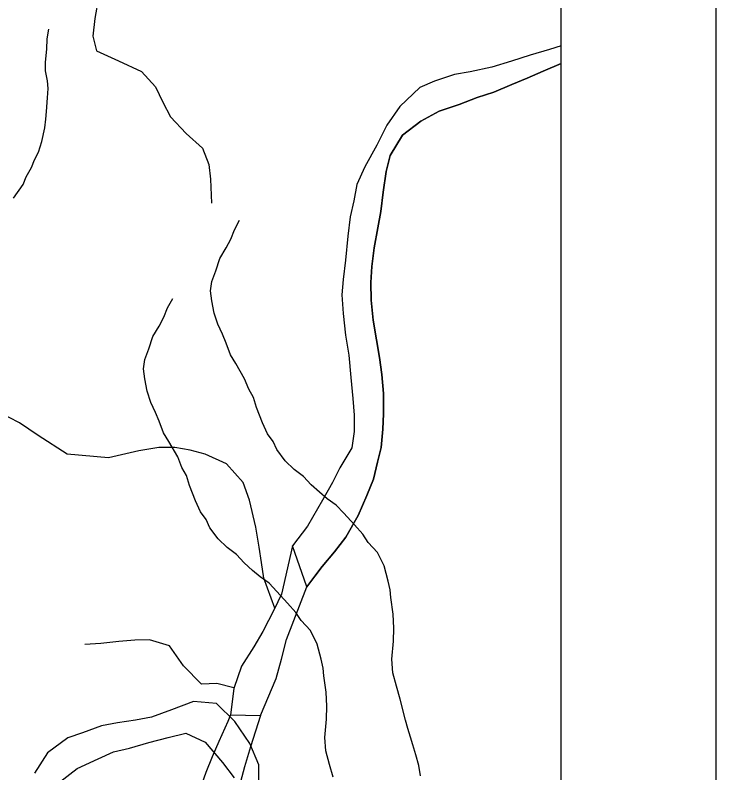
# Model space of a CAD drawing. Extents: x -21.1 to 50.3, y -4.9 to 22.1.
# Drawn here: x 8.5471 to 9, y 15.8753 to 16.3654 of the extents above; entities that cross this region are included whole.
import ezdxf

# ---------------------------------------------------------------- set-up
doc = ezdxf.new("R2010")
doc.units = 0
for name, color, linetype in [('GM_X_County', 7, 'Continuous'), ('GM_X_Major_Lake', 7, 'Continuous'), ('GM_X_Major_River', 7, 'Continuous'), ('GM_X_Minor_River', 7, 'Continuous'), ('GM_X_Rail_Line_Text', 7, 'Continuous'), ('SH_Cut_Line', 7, 'Continuous'), ('SH_Data', 7, 'Continuous')]:
    doc.layers.add(name, color=color, linetype=linetype)

msp = doc.modelspace()

# ---------------------------------------------------------------- linework, layer by layer
at = {"layer": 'GM_X_County'}
msp.add_lwpolyline([(8.9, 14.74638), (8.9, 20.9), (2.1, 20.9), (2.1, 14.1), (8.89319, 14.1)], dxfattribs=at)
at = {"layer": 'GM_X_Major_Lake'}
for points in [[(8.9, 16.34564), (8.89251, 16.34325), (8.87998, 16.33946), (8.86783, 16.33567), (8.8553, 16.33187), (8.84125, 16.32884), (8.831, 16.32695), (8.81808, 16.32278), (8.80859, 16.3186), (8.79567, 16.30645), (8.78731, 16.29431), (8.78084, 16.2814), (8.77323, 16.26735), (8.7679, 16.25596), (8.766, 16.24533), (8.76371, 16.23507), (8.76217, 16.22254), (8.76064, 16.20697), (8.75911, 16.19444), (8.75834, 16.18457), (8.75908, 16.17241), (8.76058, 16.15836), (8.76285, 16.14545), (8.76397, 16.13102), (8.76547, 16.11735), (8.76622, 16.10671), (8.76621, 16.09608), (8.76468, 16.08545), (8.75707, 16.07254), (8.75213, 16.06305), (8.74566, 16.05166), (8.73615, 16.03495), (8.72627, 16.02205)], [(8.9, 16.33415), (8.88832, 16.3292), (8.87806, 16.32465), (8.86819, 16.32047), (8.85642, 16.31554), (8.84578, 16.31213), (8.83401, 16.30758), (8.8211, 16.3034), (8.80933, 16.29696), (8.79755, 16.28784), (8.78956, 16.27456), (8.7869, 16.26431), (8.78498, 16.25101), (8.78345, 16.23848), (8.78154, 16.22785), (8.77925, 16.21494), (8.77772, 16.20279), (8.77694, 16.19253), (8.77731, 16.18114), (8.77844, 16.16823), (8.7807, 16.15532), (8.78258, 16.14392), (8.78409, 16.13291), (8.78522, 16.12076), (8.7852, 16.10747), (8.78481, 16.09759), (8.78366, 16.08582), (8.78137, 16.07633), (8.7787, 16.06531), (8.77451, 16.05468), (8.76881, 16.04177), (8.76082, 16.02773), (8.7536, 16.01823), (8.74561, 16.00875), (8.73535, 15.99546)], [(8.73555, 15.99572), (8.74561, 16.00875), (8.7536, 16.01823), (8.76082, 16.02773), (8.76881, 16.04177), (8.77451, 16.05468), (8.7787, 16.06531), (8.78137, 16.07633), (8.78366, 16.08582), (8.78481, 16.09759), (8.7852, 16.10747), (8.78522, 16.12076), (8.78409, 16.13291), (8.78258, 16.14392), (8.7807, 16.15532), (8.77844, 16.16823), (8.77731, 16.18114), (8.77694, 16.19253), (8.77772, 16.20279), (8.77925, 16.21494), (8.78154, 16.22785), (8.78345, 16.23848), (8.78498, 16.25101), (8.7869, 16.26431), (8.78956, 16.27456), (8.79755, 16.28784), (8.80933, 16.29696), (8.8211, 16.3034), (8.83401, 16.30758), (8.84578, 16.31213), (8.85642, 16.31554), (8.86819, 16.32047), (8.87806, 16.32465), (8.88832, 16.3292), (8.9, 16.33415)], [(8.72627, 16.02205), (8.71916, 15.99084), (8.71454, 15.98101), (8.70724, 15.96664), (8.70148, 15.95681), (8.69343, 15.94434), (8.68835, 15.92977), (8.68622, 15.91284)], [(8.70561, 15.91242), (8.71577, 15.93624), (8.71927, 15.94873), (8.72239, 15.96161), (8.73555, 15.99572)], [(8.68622, 15.91284), (8.70561, 15.91242)]]:
    msp.add_lwpolyline(points, dxfattribs=at)
at = {"layer": 'GM_X_Major_River'}
msp.add_line((8.73555, 15.99572), (8.72627, 16.02205), dxfattribs=at)
for points in [[(8.72627, 16.02205), (8.71916, 15.99084), (8.71454, 15.98101), (8.70724, 15.96664), (8.70148, 15.95681), (8.69343, 15.94434), (8.68835, 15.92977), (8.68622, 15.91284)], [(8.70561, 15.91242), (8.71577, 15.93624), (8.71927, 15.94873), (8.72239, 15.96161), (8.73555, 15.99572)], [(8.70452, 15.87029), (8.70468, 15.88054), (8.69881, 15.89431), (8.68916, 15.90851), (8.67719, 15.92009), (8.6624, 15.92145), (8.64826, 15.91597), (8.63527, 15.91123), (8.62499, 15.90948), (8.61319, 15.90776), (8.6029, 15.90564), (8.59068, 15.90127), (8.58113, 15.89799), (8.56807, 15.88832), (8.55951, 15.87515)], [(8.68622, 15.91284), (8.70561, 15.91242)], [(8.57574, 15.86921), (8.58728, 15.87815), (8.60067, 15.8844), (8.61061, 15.88881), (8.62091, 15.89131), (8.6335, 15.89492), (8.64608, 15.89815), (8.65752, 15.90101), (8.66996, 15.89512), (8.68115, 15.88204), (8.68859, 15.87205)]]:
    msp.add_lwpolyline(points, dxfattribs=at)
at = {"layer": 'GM_X_Minor_River'}
for points in [[(8.57749, 16.46094), (8.58808, 16.44189), (8.59105, 16.43239), (8.59365, 16.42289), (8.5985, 16.41035), (8.60146, 16.39933), (8.60176, 16.38643), (8.60094, 16.37695), (8.59858, 16.36331), (8.59737, 16.35194), (8.59958, 16.34244), (8.61396, 16.3359), (8.62872, 16.32899), (8.63776, 16.31907), (8.64263, 16.30918), (8.64751, 16.29967), (8.65769, 16.28898), (8.66825, 16.27944), (8.67236, 16.26879), (8.67344, 16.2593), (8.6741, 16.24375)], [(8.54596, 16.24715), (8.55239, 16.25592), (8.55426, 16.26087), (8.55765, 16.26696), (8.55953, 16.27191), (8.56216, 16.27687), (8.56441, 16.28372), (8.56626, 16.29246), (8.56699, 16.29817), (8.56735, 16.30311), (8.56806, 16.31185), (8.56841, 16.31793), (8.568, 16.32286), (8.56682, 16.32931), (8.56679, 16.33501), (8.5675, 16.34337), (8.56784, 16.35021), (8.56895, 16.3563)], [(8.80917, 15.87328), (8.80799, 15.88011), (8.80605, 15.88694), (8.80411, 15.89339), (8.80256, 15.89832), (8.80101, 15.90401), (8.79945, 15.90932), (8.79595, 15.92297), (8.79362, 15.93132), (8.79129, 15.94004), (8.79048, 15.94877), (8.79155, 15.96056), (8.79189, 15.96892), (8.79146, 15.97803), (8.78987, 15.98866), (8.78947, 15.99359), (8.78829, 15.99929), (8.78557, 16.00915), (8.78134, 16.01786), (8.77521, 16.02429), (8.77176, 16.02959), (8.76639, 16.03563), (8.7595, 16.04319), (8.75452, 16.04848), (8.74879, 16.05263), (8.74382, 16.05678), (8.73846, 16.06169), (8.73348, 16.06698), (8.72737, 16.07151), (8.72163, 16.07717), (8.71626, 16.08436), (8.71394, 16.08966), (8.71011, 16.09458), (8.70702, 16.10178), (8.70316, 16.11164), (8.70122, 16.11809), (8.69815, 16.12339), (8.69545, 16.13021), (8.68968, 16.14005), (8.68622, 16.14573), (8.68352, 16.15332), (8.6812, 16.159), (8.67812, 16.16544), (8.6758, 16.17265), (8.67423, 16.18062), (8.67343, 16.18707), (8.67416, 16.19315), (8.67679, 16.20001), (8.6794, 16.208), (8.68355, 16.21486), (8.68657, 16.22057), (8.68882, 16.22666), (8.69221, 16.23276)], [(8.75266, 15.87246), (8.75033, 15.8808), (8.748, 15.88953), (8.74719, 15.89826), (8.74827, 15.91004), (8.7486, 15.9184), (8.74817, 15.92751), (8.74659, 15.93814), (8.74618, 15.94308), (8.745, 15.94877), (8.74228, 15.95863), (8.73805, 15.96735), (8.73192, 15.97377), (8.72847, 15.97907), (8.7231, 15.98512), (8.71621, 15.99268), (8.71123, 15.99797), (8.7055, 16.00211), (8.70053, 16.00627), (8.69517, 16.01117), (8.69019, 16.01647), (8.68408, 16.02099), (8.67834, 16.02666), (8.67297, 16.03384), (8.67066, 16.03915), (8.66682, 16.04407), (8.66374, 16.05127), (8.65987, 16.06112), (8.65794, 16.06757), (8.65486, 16.07287), (8.65216, 16.07969), (8.64639, 16.08954), (8.64294, 16.09522), (8.64023, 16.1028), (8.63791, 16.10849), (8.63483, 16.11493), (8.63251, 16.12213), (8.63094, 16.1301), (8.63014, 16.13655), (8.63087, 16.14264), (8.6335, 16.14949), (8.63612, 16.15748), (8.64027, 16.16434), (8.64328, 16.17006), (8.64553, 16.17615), (8.64892, 16.18224)], [(8.58069, 16.08143), (8.56205, 16.09357), (8.54997, 16.10161), (8.53635, 16.10852)], [(8.71491, 15.98179), (8.70784, 16.00115), (8.70638, 16.0114), (8.70493, 16.02127), (8.70274, 16.03418), (8.69867, 16.05166), (8.69457, 16.06306), (8.68364, 16.07526), (8.67002, 16.08142), (8.66017, 16.08413), (8.65031, 16.08571), (8.64007, 16.08577), (8.62715, 16.08357), (8.60738, 16.07914), (8.58069, 16.08143)], [(8.68853, 15.93028), (8.67742, 15.93305), (8.66755, 15.93274), (8.65586, 15.94457), (8.64683, 15.95752), (8.63396, 15.96139), (8.62447, 15.96107), (8.61422, 15.96037), (8.60244, 15.95892), (8.59219, 15.95822)], [(8.68622, 15.91284), (8.68454, 15.90842), (8.67876, 15.89556), (8.67452, 15.88572), (8.67028, 15.8755), (8.6668, 15.86528), (8.66636, 15.8558), (8.66704, 15.84479), (8.66884, 15.83036), (8.67141, 15.81707), (8.67473, 15.80301), (8.68072, 15.78931), (8.68634, 15.77979), (8.6931, 15.76875), (8.70213, 15.75617), (8.71342, 15.74207), (8.7236, 15.73252), (8.73342, 15.72525)], [(8.70561, 15.91242), (8.69923, 15.89202), (8.69535, 15.87914), (8.69185, 15.86626), (8.68987, 15.85413), (8.68789, 15.84163), (8.68705, 15.82911), (8.6885, 15.81924), (8.69223, 15.80935), (8.69898, 15.79755), (8.70763, 15.78497), (8.71478, 15.77544), (8.72608, 15.76399)]]:
    msp.add_lwpolyline(points, dxfattribs=at)
at = {"layer": 'GM_X_Rail_Line_Text'}
msp.add_lwpolyline([(2.87846, 14.1), (8.9, 14.1), (8.9, 16.40522), (6.90923, 16.40091)], dxfattribs=at)
at = {"layer": 'SH_Cut_Line'}
msp.add_lwpolyline([(2.1, 14.1), (8.9, 14.1), (8.9, 16.40522), (6.90923, 16.40091)], dxfattribs=at)
at = {"layer": 'SH_Data'}
msp.add_line((9, 21), (9, 14), dxfattribs=at)

doc.saveas('drawing.dxf')
